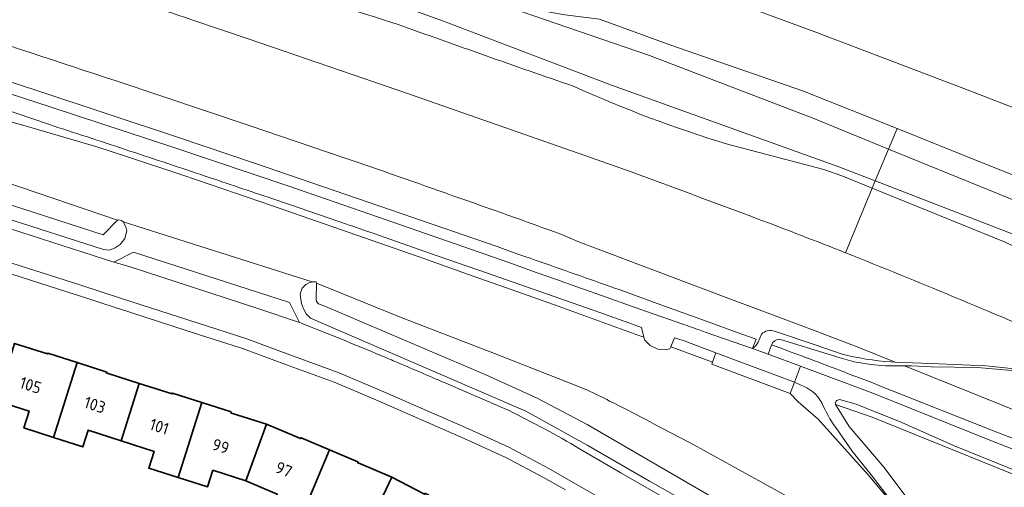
# Model space of a CAD drawing. Extents: x 150256 to 156914, y 461459 to 469481.
# Tile 685 of 731: x 154393 to 154506, y 468620 to 468673. Entities that reach past the tile are written whole.
import ezdxf
from ezdxf.enums import TextEntityAlignment as Align

# ---------------------------------------------------------------- set-up
doc = ezdxf.new("R2010")
doc.units = 0
doc.header["$LTSCALE"] = 0.75
for name, color, linetype, lineweight in [('B-RO-GR-BEPLANTING_CULTUUR_BOSPLANTSOEN-GV', 251, 'CONTINUOUS', 18), ('B-RO-GR-GROENVOORZIENING-GV', 251, 'CONTINUOUS', 18), ('B-RO-IE-TERREINAFSCHEIDING_KUNSTMATIG_MUUR-GV', 251, 'CONTINUOUS', 18), ('B-RO-OG-BEBOUWING-GV', 6, 'CONTINUOUS', 35), ('B-RO-OG-BEBOUWING-T18', 1, 'CONTINUOUS', 18), ('B-RO-OG-TERREIN_CULTUURSCHEIDING-GV', 251, 'CONTINUOUS', 18), ('B-RO-OG-WATER-GV', 251, 'CONTINUOUS', 18), ('B-RO-OG-WATER_SLOOT-GV', 251, 'CONTINUOUS', 18), ('B-RO-VH-VERHARDING_BETONSTRAATSTEEN-GV', 251, 'CONTINUOUS', 18), ('B-RO-VH-VERHARDING_GESLOTEN-GV', 251, 'CONTINUOUS', 18), ('B-RO-VH-VERHARDING_HALFVERHARDING_GRIND-GV', 251, 'CONTINUOUS', 18)]:
    doc.layers.add(name, color=color, linetype=linetype, lineweight=lineweight)
doc.styles.add('NLCS-ISO-M200-T18', font='NLCS-ISO.ttf', dxfattribs={"height": 360})

msp = doc.modelspace()

# ---------------------------------------------------------------- linework, layer by layer
at = {"layer": 'B-RO-GR-BEPLANTING_CULTUUR_BOSPLANTSOEN-GV'}
msp.add_lwpolyline([(154511.184, 468612.133), (154516.789, 468610.855), (154523.821, 468609.314), (154528.097, 468608.286), (154533.929, 468606.744), (154539.804, 468605.097), (154544.177, 468603.664), (154546.275, 468603.045), (154549.022, 468602.196), (154552.24, 468601.398), (154555.007, 468600.888), (154556.997, 468600.665), (154557.935, 468600.737), (154491.156, 468627.765), (154486.934, 468629.209), (154488.531, 468626.71), (154492.529, 468622.019), (154496.508, 468616.686), (154498.2, 468614.631)], dxfattribs=at)
at = {"layer": 'B-RO-GR-GROENVOORZIENING-GV'}
for points in [[(154576.514, 468635.38), (154558.105, 468643.003), (154540.012, 468650.375), (154521.11, 468657.849), (154502.451, 468665.122), (154484.562, 468671.895), (154466.414, 468678.609), (154448.231, 468685.2), (154437.286, 468688.788), (154423.506, 468692.975), (154404.665, 468698.507), (154386.218, 468703.84)], [(154388.595, 468697.761), (154409.21, 468690.959), (154423.869, 468685.27), (154427.699, 468683.685), (154430.64, 468682.713), (154434.518, 468681.598), (154440.099, 468679.561), (154448.428, 468676.399), (154450.048, 468675.519), (154452.314, 468674.505), (154455.941, 468673.843), (154459.901, 468673.337), (154467.951, 468670.399), (154483.266, 468665.117), (154494, 468660.827), (154503.685, 468656.956), (154527.744, 468647.412), (154552.95, 468637.011), (154575.142, 468627.415)]]:
    msp.add_lwpolyline(points, dxfattribs=at)
at = {"layer": 'B-RO-IE-TERREINAFSCHEIDING_KUNSTMATIG_MUUR-GV'}
for points in [[(154322.077, 468686.191), (154334.918, 468682.479), (154346.383, 468679.084), (154360.214, 468674.898), (154374.334, 468670.542), (154385.419, 468667.047), (154397.095, 468663.278), (154411.134, 468658.649), (154424.419, 468654.184), (154435.591, 468650.351), (154447.77, 468646.081), (154449.413, 468645.532), (154450.358, 468645.186), (154452.67, 468644.359), (154454.983, 468643.534), (154457.297, 468642.711), (154459.611, 468641.89), (154464.531, 468640.157), (154469.453, 468638.431)], [(154450.791, 468646.361), (154449.722, 468646.749), (154448.168, 468647.309), (154435.958, 468651.522), (154420.495, 468656.808), (154411.564, 468659.822), (154395.32, 468665.216), (154385.785, 468668.313), (154376.238, 468671.324), (154360.571, 468676.151), (154345.183, 468680.805)], [(154471.433, 468637.724), (154472.02, 468637.508), (154477.443, 468635.623), (154477.841, 468636.695), (154476.212, 468637.287), (154471.828, 468638.875), (154466.931, 468640.647), (154462.033, 468642.416)], [(154483.177, 468634.742), (154481.874, 468635.226), (154480.594, 468635.696), (154479.62, 468636.049), (154479.234, 468634.984), (154482.926, 468633.613), (154491.221, 468630.532), (154504.263, 468625.303), (154511.925, 468622.287)], [(154512.412, 468623.362), (154504.737, 468626.331), (154491.712, 468631.492)]]:
    msp.add_lwpolyline(points, dxfattribs=at)
for points in [[(154455.408, 468644.761, 0.001748), (154450.791, 468646.361)], [(154460.017, 468643.137, 0.0017481), (154455.408, 468644.761)], [(154462.033, 468642.416, 0.0025135), (154460.017, 468643.137)], [(154469.453, 468638.431, -0.0016637), (154471.433, 468637.724)], [(154486.8, 468633.376, 0.0017233), (154483.177, 468634.742)], [(154491.712, 468631.492, 0.002047), (154486.8, 468633.376)]]:
    msp.add_lwpolyline(points, format="xyb", dxfattribs=at)
msp.add_lwpolyline([(154481.748, 468630.479), (154482.236, 468631.777), (154473.249, 468635.157), (154472.843, 468634.076), (154472.761, 468633.859)], close=True, dxfattribs=at)
at = {"layer": 'B-RO-OG-BEBOUWING-GV'}
for points in [[(154400.06, 468634.033), (154396.69, 468635.114), (154396.656, 468635.009), (154392.885, 468636.219), (154390.808, 468629.653), (154394.569, 468628.443), (154393.958, 468626.539), (154397.345, 468625.45)], [(154405.088, 468625.062), (154407.168, 468631.638), (154403.491, 468632.817), (154403.404, 468632.845), (154403.454, 468632.944), (154400.06, 468634.033), (154397.345, 468625.45), (154400.707, 468624.37), (154401.319, 468626.273)], [(154414.342, 468629.448), (154411.001, 468630.517), (154410.971, 468630.526), (154410.942, 468630.427), (154407.168, 468631.638), (154405.088, 468625.062), (154408.867, 468623.848), (154408.257, 468621.944), (154411.627, 468620.862)], [(154417.752, 468628.243), (154417.671, 468628.269), (154417.705, 468628.373), (154414.342, 468629.448), (154411.627, 468620.862), (154414.998, 468619.779), (154415.615, 468621.696), (154419.375, 468620.487), (154421.737, 468626.957)], [(154428.968, 468624.043), (154425.73, 468625.401), (154425.699, 468625.414), (154425.656, 468625.313), (154421.737, 468626.957), (154419.375, 468620.487), (154422.991, 468618.958), (154422.219, 468617.114), (154425.485, 468615.748)], [(154428.968, 468624.043), (154425.485, 468615.748), (154428.748, 468614.384), (154429.526, 468616.223), (154433.161, 468614.68), (154436.106, 468620.917), (154432.243, 468622.539), (154432.186, 468622.563), (154432.233, 468622.673)], [(154438.872, 468609.436), (154443.065, 468617.4), (154439.971, 468619.019), (154439.925, 468619.043), (154439.872, 468618.946), (154436.106, 468620.917), (154433.161, 468614.68), (154436.67, 468612.853), (154435.739, 468611.084)]]:
    msp.add_lwpolyline(points, close=True, dxfattribs=at)
at = {"layer": 'B-RO-OG-TERREIN_CULTUURSCHEIDING-GV'}
for points in [[(154345.183, 468680.805), (154360.571, 468676.151), (154376.238, 468671.324), (154385.785, 468668.313), (154395.32, 468665.216), (154411.564, 468659.822), (154420.495, 468656.808), (154435.958, 468651.522), (154448.168, 468647.309), (154449.722, 468646.749), (154450.791, 468646.361)], [(154463.002, 468656.045), (154457.451, 468658.025), (154438.011, 468664.796), (154419.787, 468671.075), (154413.215, 468673.293)], [(154413.215, 468673.293), (154419.787, 468671.075), (154438.011, 468664.796), (154457.451, 468658.025), (154463.002, 468656.045)], [(154404.52, 468666.279), (154419.881, 468661.155), (154430.556, 468657.521)], [(154430.556, 468657.521), (154419.881, 468661.155), (154404.52, 468666.279)], [(154495.311, 468615.658), (154490.709, 468621.168), (154484.943, 468627.531), (154482.68, 468629.542), (154481.748, 468630.479), (154472.761, 468633.859), (154472.843, 468634.076), (154469.048, 468635.468), (154468.07, 468635.823), (154467.975, 468635.592), (154467.448, 468635.48), (154466.575, 468635.549), (154465.702, 468635.972), (154465.08, 468636.637), (154465.004, 468636.935), (154464.426, 468637.145), (154459.8, 468638.814), (154455.172, 468640.476), (154450.54, 468642.128), (154444.801, 468644.16), (154439.766, 468645.931), (154434.728, 468647.695), (154428.464, 468649.885), (154422.197, 468652.066), (154418.449, 468653.354), (154412.152, 468655.486), (154405.847, 468657.596), (154402.33, 468658.72), (154394.099, 468661.137), (154389.962, 468662.272)], [(154389.962, 468662.272), (154394.099, 468661.137), (154402.33, 468658.72), (154405.847, 468657.596), (154412.152, 468655.486), (154418.449, 468653.354), (154422.197, 468652.066), (154428.464, 468649.885), (154434.728, 468647.695), (154439.766, 468645.931), (154444.801, 468644.16), (154450.54, 468642.128), (154455.172, 468640.476), (154459.8, 468638.814), (154464.426, 468637.145), (154465.004, 468636.935), (154464.716, 468638.054), (154462.85, 468638.723)], [(154396.891, 468661.278), (154391.115, 468663.231)], [(154363.148, 468658.761), (154370.086, 468656.527), (154372.241, 468657.698), (154389.185, 468652.246), (154390.356, 468650.005), (154391.252, 468649.731), (154404.279, 468645.506), (154406.511, 468646.668), (154424.396, 468640.913), (154425.548, 468638.616), (154427.574, 468637.821)], [(154488.095, 468646.595), (154491.166, 468653.997), (154487.78, 468655.37), (154485.599, 468656.141), (154474.579, 468659.022)], [(154391.764, 468654.724), (154404.695, 468650.327), (154404.784, 468650.378), (154405.125, 468650.282), (154405.349, 468650.126), (154427.006, 468643.266), (154427.25, 468643.279), (154427.464, 468643.263), (154427.502, 468643.107), (154437.169, 468639.169), (154442.534, 468637.135), (154447.887, 468635.067), (154457.324, 468631.357), (154458.523, 468630.848)], [(154571.1, 468621.77), (154556.8, 468627.65), (154555.71, 468628.05), (154551.74, 468629.76), (154550.95, 468630.14), (154520.2, 468642.12), (154514.82, 468644.51), (154512.9, 468645.2), (154507.42, 468647.32), (154506.37, 468647.83), (154491.166, 468653.997), (154488.095, 468646.595)], [(154391.666, 468650.651), (154403.092, 468646.968), (154403.783, 468646.914), (154404.43, 468647.162), (154404.996, 468647.541), (154405.535, 468648.253), (154405.754, 468649.119), (154405.627, 468649.574), (154405.349, 468650.126), (154405.125, 468650.282), (154404.784, 468650.378), (154404.695, 468650.327), (154403.052, 468648.67), (154392.546, 468652.06)], [(154492.867, 468605.079), (154465.644, 468620.458), (154458.584, 468624.52), (154451.457, 468628.463), (154426.809, 468639.1), (154426.308, 468639.619), (154425.982, 468640.185), (154425.761, 468640.774), (154425.667, 468641.513), (154425.621, 468641.917), (154425.855, 468642.555), (154426.268, 468642.966), (154426.613, 468643.161), (154427.006, 468643.266), (154405.349, 468650.126), (154405.627, 468649.574), (154405.754, 468649.119), (154405.535, 468648.253), (154404.996, 468647.541), (154404.43, 468647.162), (154403.783, 468646.914), (154403.092, 468646.968), (154391.666, 468650.651)], [(154460.702, 468639.483), (154453.834, 468641.889), (154446.965, 468644.291), (154440.56, 468646.527), (154434.154, 468648.76)], [(154455.657, 468648.667), (154457.426, 468647.89), (154473.801, 468641.725), (154484.412, 468637.72), (154489.602, 468635.769), (154493.783, 468634.083), (154498.789, 468633.864), (154504.173, 468633.647), (154511.162, 468632.916), (154516.209, 468632.437), (154523.032, 468631.263), (154526.25, 468630.645), (154526.805, 468630.517), (154526.2, 468630.772), (154513.096, 468636.188), (154512.936, 468636.25)], [(154493.301, 468634.104), (154493.783, 468634.083), (154489.602, 468635.769), (154484.412, 468637.72), (154473.801, 468641.725), (154457.426, 468647.89), (154455.657, 468648.667)], [(154493.876, 468606.411), (154458.495, 468626.919), (154452.765, 468629.933), (154446.881, 468632.632), (154428.257, 468640.578), (154427.697, 468640.742), (154427.498, 468641.021), (154427.456, 468641.273), (154427.502, 468643.107), (154427.464, 468643.263), (154427.25, 468643.279), (154427.006, 468643.266), (154426.613, 468643.161), (154426.268, 468642.966), (154425.855, 468642.555), (154425.621, 468641.917), (154425.667, 468641.513), (154425.761, 468640.774), (154425.982, 468640.185), (154426.308, 468639.619), (154426.809, 468639.1), (154451.457, 468628.463), (154458.584, 468624.52), (154465.644, 468620.458), (154492.867, 468605.079)], [(154458.523, 468630.848), (154457.324, 468631.357), (154447.887, 468635.067), (154442.534, 468637.135), (154437.169, 468639.169), (154427.502, 468643.107), (154427.456, 468641.273), (154427.498, 468641.021), (154427.697, 468640.742), (154428.257, 468640.578), (154446.881, 468632.632), (154452.765, 468629.933), (154458.495, 468626.919), (154493.876, 468606.411)], [(154462.033, 468642.416), (154466.931, 468640.647), (154471.828, 468638.875), (154476.212, 468637.287), (154477.841, 468636.695), (154477.443, 468635.623)], [(154479.97, 468637.63), (154484.616, 468636.045), (154487.615, 468635.021)], [(154478.068, 468636.359), (154478.471, 468637.29)], [(154589.437, 468593.974), (154568.969, 468602.969), (154564.869, 468604.745), (154563.152, 468605.47), (154540.081, 468615.093), (154527.472, 468620.342), (154514.86, 468625.583), (154494.862, 468633.648), (154492.669, 468633.662), (154490.979, 468633.788), (154489.074, 468634.103), (154487.484, 468634.582), (154485.112, 468635.276), (154480.549, 468636.717)], [(154479.62, 468636.049), (154480.594, 468635.696), (154481.874, 468635.226), (154483.177, 468634.742)], [(154581.328, 468607.199), (154564.596, 468614.317), (154546.099, 468622.343), (154539.268, 468625.271), (154528.559, 468629.779), (154527.991, 468629.838), (154525.922, 468630.28), (154522.591, 468630.96), (154516.346, 468632.07), (154513.067, 468632.473), (154507.579, 468633.078), (154503.214, 468633.469), (154497.89, 468633.532), (154495.665, 468633.643), (154494.862, 468633.648), (154514.86, 468625.583), (154527.472, 468620.342), (154540.081, 468615.093), (154563.152, 468605.47), (154564.869, 468604.745), (154568.969, 468602.969), (154589.437, 468593.974)], [(154482.914, 468631.482), (154482.236, 468631.777), (154481.748, 468630.479), (154482.68, 468629.542), (154484.943, 468627.531), (154490.709, 468621.168), (154495.311, 468615.658), (154493.447, 468618.035), (154491.033, 468621.156), (154488.865, 468623.891), (154486.968, 468626.585)], [(154491.712, 468631.492), (154504.737, 468626.331), (154512.412, 468623.362)], [(154557.999, 468601.132), (154557.266, 468601.547), (154500.485, 468624.534), (154494.565, 468627.144), (154489.309, 468629.245), (154487.403, 468629.789)], [(154486.934, 468629.209), (154491.156, 468627.765), (154557.935, 468600.737)], [(154483.073, 468617.788), (154478.45, 468620.34), (154470.701, 468624.592), (154469.338, 468625.326)], [(154469.338, 468625.326), (154470.701, 468624.592), (154478.45, 468620.34), (154483.073, 468617.788)], [(154457.623, 468624.156), (154462.368, 468621.415), (154474.964, 468614.135), (154479.437, 468611.471), (154484.616, 468608.386), (154486.592, 468607.223), (154488.598, 468606.116), (154490.35, 468605.211), (154492.766, 468604.035), (154494.006, 468603.462), (154494.863, 468603.066)]]:
    msp.add_lwpolyline(points, dxfattribs=at)
for points in [[(154436.741, 468672.784, 0.0114746), (154416.662, 468678.629)], [(154413.215, 468673.293, 0.0023575), (154401.233, 468677.213)], [(154401.233, 468677.213, -0.0023575), (154413.215, 468673.293)], [(154385.053, 468672.663, -0.0013428), (154404.52, 468666.279)], [(154404.52, 468666.279, 0.0013428), (154385.053, 468672.663)], [(154456.921, 468665.676, -0.0035207), (154436.741, 468672.784)], [(154474.579, 468659.022, -0.0316946), (154456.921, 468665.676)], [(154405.568, 468658.434, 0.001143), (154396.891, 468661.278)], [(154414.233, 468655.552, 0.0011428), (154405.568, 468658.434)], [(154430.556, 468657.521, -0.0019964), (154443.123, 468653.14)], [(154443.123, 468653.14, 0.0019964), (154430.556, 468657.521)], [(154421.943, 468652.95, 0.0010101), (154414.233, 468655.552)], [(154477.985, 468650.503, 0.0029524), (154463.002, 468656.045)], [(154463.002, 468656.045, -0.0029524), (154477.985, 468650.503)], [(154443.123, 468653.14, -0.0019713), (154455.657, 468648.667)], [(154455.657, 468648.667, 0.0019713), (154443.123, 468653.14)], [(154430.811, 468649.917, 0.0010467), (154421.943, 468652.95)], [(154434.154, 468648.76, 0.0014281), (154430.811, 468649.917)], [(154488.095, 468646.595, 0.0045572), (154477.985, 468650.503)], [(154477.985, 468650.503, -0.0045572), (154488.095, 468646.595)], [(154450.791, 468646.361, -0.001748), (154455.408, 468644.761)], [(154500.56, 468641.53, 0.0044306), (154488.095, 468646.595)], [(154488.095, 468646.595, -0.0044306), (154500.56, 468641.53)], [(154455.408, 468644.761, -0.0017481), (154460.017, 468643.137)], [(154460.017, 468643.137, -0.0025135), (154462.033, 468642.416)], [(154512.936, 468636.25, 0.0043913), (154500.56, 468641.53)], [(154500.56, 468641.53, -0.0043913), (154512.936, 468636.25)], [(154462.85, 468638.723, 0.0019478), (154460.702, 468639.483)], [(154427.574, 468637.821, -0.0018416), (154431.405, 468636.266)], [(154478.471, 468637.29, -0.2747853), (154479.97, 468637.63)], [(154431.405, 468636.266, -0.0021575), (154435.225, 468634.682)], [(154477.443, 468635.623, 0.1403036), (154478.068, 468636.359)], [(154480.549, 468636.717, 0.3152449), (154479.62, 468636.049)], [(154435.225, 468634.682, -0.0017298), (154436.904, 468633.973)], [(154436.904, 468633.973, -0.0008917), (154442.047, 468631.768)], [(154483.177, 468634.742, -0.0017233), (154486.8, 468633.376)], [(154487.615, 468635.021, 0.0462425), (154493.301, 468634.104)], [(154486.8, 468633.376, -0.002047), (154491.712, 468631.492)], [(154442.047, 468631.768, -0.0008221), (154449.085, 468628.732)], [(154461.066, 468629.624, 0.0125217), (154458.523, 468630.848)], [(154458.523, 468630.848, -0.0125217), (154461.066, 468629.624)], [(154485.395, 468629.417, 0.1751221), (154482.914, 468631.482)], [(154469.338, 468625.326, 0.0036471), (154461.066, 468629.624)], [(154461.066, 468629.624, -0.0036471), (154469.338, 468625.326)], [(154486.968, 468626.585, -0.0632926), (154485.395, 468629.417)], [(154487.403, 468629.789, 0.4491153), (154486.934, 468629.209)], [(154449.085, 468628.732, -0.0116624), (154449.466, 468628.558)], [(154449.466, 468628.558, -0.0104196), (154453.592, 468626.445)], [(154453.592, 468626.445, -0.0107294), (154457.623, 468624.156)]]:
    msp.add_lwpolyline(points, format="xyb", dxfattribs=at)
for points in [[(154404.695, 468650.327), (154391.764, 468654.724), (154391.602, 468654.69), (154392.02, 468652.703), (154392.15, 468652.273), (154392.546, 468652.06), (154403.052, 468648.67)], [(154473.249, 468635.157), (154469.625, 468636.516), (154468.493, 468636.852), (154468.07, 468635.823), (154469.048, 468635.468), (154472.843, 468634.076)]]:
    msp.add_lwpolyline(points, close=True, dxfattribs=at)
at = {"layer": 'B-RO-OG-WATER-GV'}
for points in [[(154493.027, 468658.482), (154484.461, 468661.971), (154465.637, 468669.203), (154437.454, 468678.881), (154417.034, 468685.475), (154406.612, 468689.729), (154392.433, 468694.556)], [(154438.198, 468674.492), (154442.027, 468673.138), (154461.277, 468665.8), (154487.333, 468656.441), (154491.511, 468654.829), (154493.027, 468658.482)], [(154493.027, 468658.482), (154491.511, 468654.829), (154512.432, 468646.762), (154534.447, 468638.041), (154554.122, 468630.171), (154573.691, 468622.407), (154587.41, 468616.133), (154621.336, 468601.03), (154636.332, 468593.479), (154648.881, 468588.8), (154661.963, 468584.014), (154671.96, 468580.185), (154685.36, 468573.591), (154698.122, 468566.997), (154712.693, 468559.234), (154728.752, 468551.151), (154745.236, 468542.536), (154758.211, 468535.411), (154770.123, 468528.71), (154781.609, 468522.01)], [(154595.751, 468616.603), (154557.525, 468632.724), (154529.342, 468644.104), (154507.965, 468652.399), (154493.027, 468658.482)]]:
    msp.add_lwpolyline(points, dxfattribs=at)
at = {"layer": 'B-RO-OG-WATER_SLOOT-GV'}
for points in [[(154392.433, 468694.556), (154406.612, 468689.729), (154417.034, 468685.475), (154437.454, 468678.881), (154465.637, 468669.203), (154484.461, 468661.971), (154493.027, 468658.482), (154494, 468660.827), (154483.266, 468665.117), (154467.951, 468670.399), (154459.901, 468673.337), (154455.941, 468673.843), (154452.314, 468674.505), (154450.048, 468675.519), (154448.428, 468676.399), (154440.099, 468679.561), (154434.518, 468681.598), (154430.64, 468682.713), (154427.699, 468683.685), (154423.869, 468685.27), (154409.21, 468690.959), (154388.595, 468697.761)], [(154474.579, 468659.022), (154485.599, 468656.141), (154487.78, 468655.37), (154491.166, 468653.997), (154491.511, 468654.829), (154487.333, 468656.441), (154461.277, 468665.8), (154442.027, 468673.138), (154438.198, 468674.492)], [(154573.691, 468622.407), (154554.122, 468630.171), (154534.447, 468638.041), (154512.432, 468646.762), (154491.511, 468654.829), (154491.166, 468653.997), (154506.37, 468647.83), (154507.42, 468647.32), (154512.9, 468645.2), (154514.82, 468644.51), (154520.2, 468642.12), (154550.95, 468630.14), (154551.74, 468629.76), (154555.71, 468628.05), (154556.8, 468627.65), (154571.1, 468621.77)]]:
    msp.add_lwpolyline(points, dxfattribs=at)
for points in [[(154416.662, 468678.629, -0.0114746), (154436.741, 468672.784)], [(154436.741, 468672.784, 0.0035207), (154456.921, 468665.676)], [(154456.921, 468665.676, 0.0316946), (154474.579, 468659.022)]]:
    msp.add_lwpolyline(points, format="xyb", dxfattribs=at)
msp.add_lwpolyline([(154595.751, 468616.603), (154596.446, 468618.61), (154596.476, 468618.696), (154575.142, 468627.415), (154552.95, 468637.011), (154527.744, 468647.412), (154503.685, 468656.956), (154494, 468660.827), (154493.027, 468658.482), (154507.965, 468652.399), (154529.342, 468644.104), (154557.525, 468632.724)], close=True, dxfattribs=at)
at = {"layer": 'B-RO-VH-VERHARDING_BETONSTRAATSTEEN-GV'}
for points in [[(154335.572, 468667.01), (154332.082, 468668.047), (154320.534, 468671.441), (154318.563, 468672.033), (154317.527, 468668.538), (154334.505, 468663.418), (154357.527, 468656.636), (154371.789, 468652.085), (154390.874, 468645.938), (154400.354, 468642.911), (154405.132, 468641.36), (154419.403, 468636.769), (154424.421, 468634.916), (154429.967, 468632.876), (154434.656, 468630.889), (154444.905, 468626.427), (154449.532, 468624.338), (154454.118, 468621.898), (154460.212, 468618.396), (154473.479, 468609.242), (154473.514, 468609.218), (154473.543, 468609.203), (154476.128, 468607.703), (154481.902, 468604.225)], [(154427.574, 468637.821), (154425.548, 468638.616), (154420.758, 468640.236), (154406.02, 468645.018), (154404.279, 468645.506), (154391.252, 468649.731), (154390.356, 468650.005), (154376.518, 468654.458), (154370.086, 468656.527), (154363.148, 468658.761)], [(154460.212, 468618.396), (154454.118, 468621.898), (154449.532, 468624.338), (154444.905, 468626.427), (154434.656, 468630.889), (154429.967, 468632.876), (154424.421, 468634.916), (154419.403, 468636.769), (154405.132, 468641.36), (154400.354, 468642.911), (154390.874, 468645.938)], [(154390.504, 468644.794), (154399.961, 468641.779), (154399.966, 468641.777), (154399.981, 468641.772), (154404.764, 468640.219), (154404.815, 468640.201), (154414.088, 468637.218), (154418.759, 468635.715), (154419.032, 468635.627), (154419.07, 468635.613), (154419.114, 468635.597), (154424.038, 468633.783), (154429.496, 468631.769), (154434.188, 468629.785), (154434.199, 468629.78), (154434.263, 468629.75), (154444.412, 468625.334), (154449.172, 468623.169), (154453.491, 468620.872), (154453.492, 468620.871), (154455.994, 468619.436)], [(154490.477, 468599.655), (154490.534, 468599.628), (154492.012, 468598.939), (154494.006, 468603.462), (154492.766, 468604.035), (154490.35, 468605.211), (154488.598, 468606.116), (154486.592, 468607.223), (154484.616, 468608.386), (154479.437, 468611.471), (154474.964, 468614.135), (154462.368, 468621.415), (154457.623, 468624.156)]]:
    msp.add_lwpolyline(points, dxfattribs=at)
msp.add_lwpolyline([(154404.279, 468645.506), (154406.02, 468645.018), (154420.758, 468640.236), (154425.548, 468638.616), (154424.396, 468640.913), (154406.511, 468646.668)], close=True, dxfattribs=at)
for points in [[(154431.405, 468636.266, 0.0018416), (154427.574, 468637.821)], [(154435.225, 468634.682, 0.0021575), (154431.405, 468636.266)], [(154436.904, 468633.973, 0.0017298), (154435.225, 468634.682)], [(154442.047, 468631.768, 0.0008917), (154436.904, 468633.973)], [(154449.085, 468628.732, 0.0008221), (154442.047, 468631.768)], [(154449.466, 468628.558, 0.0116624), (154449.085, 468628.732)], [(154453.592, 468626.445, 0.0104196), (154449.466, 468628.558)], [(154457.623, 468624.156, 0.0107294), (154453.592, 468626.445)]]:
    msp.add_lwpolyline(points, format="xyb", dxfattribs=at)
at = {"layer": 'B-RO-VH-VERHARDING_GESLOTEN-GV'}
msp.add_lwpolyline([(154386.218, 468703.84), (154404.665, 468698.507), (154423.506, 468692.975), (154437.286, 468688.788), (154448.231, 468685.2), (154466.414, 468678.609), (154484.562, 468671.895), (154502.451, 468665.122), (154521.11, 468657.849), (154540.012, 468650.375), (154558.105, 468643.003), (154576.514, 468635.38)], dxfattribs=at)
at = {"layer": 'B-RO-VH-VERHARDING_HALFVERHARDING_GRIND-GV'}
for points in [[(154469.453, 468638.431), (154464.531, 468640.157), (154459.611, 468641.89), (154457.297, 468642.711), (154454.983, 468643.534), (154452.67, 468644.359), (154450.358, 468645.186), (154449.413, 468645.532), (154447.77, 468646.081), (154435.591, 468650.351), (154424.419, 468654.184), (154411.134, 468658.649), (154397.095, 468663.278), (154385.419, 468667.047), (154374.334, 468670.542), (154360.214, 468674.898), (154346.383, 468679.084), (154334.918, 468682.479), (154322.077, 468686.191)], [(154391.115, 468663.231), (154396.891, 468661.278)], [(154434.154, 468648.76), (154440.56, 468646.527), (154446.965, 468644.291), (154453.834, 468641.889), (154460.702, 468639.483)], [(154462.85, 468638.723), (154464.716, 468638.054), (154465.004, 468636.935), (154465.08, 468636.637), (154465.702, 468635.972), (154466.575, 468635.549), (154467.448, 468635.48), (154467.975, 468635.592), (154468.07, 468635.823), (154468.493, 468636.852), (154469.625, 468636.516), (154473.249, 468635.157), (154482.236, 468631.777), (154482.926, 468633.613), (154479.234, 468634.984), (154477.443, 468635.623), (154472.02, 468637.508), (154471.433, 468637.724)], [(154487.615, 468635.021), (154484.616, 468636.045), (154479.97, 468637.63)], [(154478.471, 468637.29), (154478.068, 468636.359)], [(154480.549, 468636.717), (154485.112, 468635.276), (154487.484, 468634.582), (154489.074, 468634.103), (154490.979, 468633.788), (154492.669, 468633.662), (154494.862, 468633.648), (154495.665, 468633.643), (154497.89, 468633.532), (154503.214, 468633.469), (154507.579, 468633.078)], [(154477.443, 468635.623), (154479.234, 468634.984), (154479.62, 468636.049)], [(154511.162, 468632.916), (154504.173, 468633.647), (154498.789, 468633.864), (154493.783, 468634.083), (154493.301, 468634.104)], [(154511.925, 468622.287), (154504.263, 468625.303), (154491.221, 468630.532), (154482.926, 468633.613), (154482.236, 468631.777), (154482.914, 468631.482)], [(154487.403, 468629.789), (154489.309, 468629.245), (154494.565, 468627.144), (154500.485, 468624.534), (154557.266, 468601.547), (154557.999, 468601.132)], [(154498.2, 468614.631), (154496.508, 468616.686), (154492.529, 468622.019), (154488.531, 468626.71), (154486.934, 468629.209)], [(154486.968, 468626.585), (154488.865, 468623.891), (154491.033, 468621.156), (154493.447, 468618.035), (154495.311, 468615.658), (154495.927, 468614.872), (154496.048, 468614.718), (154497.431, 468612.477)]]:
    msp.add_lwpolyline(points, dxfattribs=at)
for points in [[(154396.891, 468661.278, -0.001143), (154405.568, 468658.434)], [(154405.568, 468658.434, -0.0011428), (154414.233, 468655.552)], [(154414.233, 468655.552, -0.0010101), (154421.943, 468652.95)], [(154421.943, 468652.95, -0.0010467), (154430.811, 468649.917)], [(154430.811, 468649.917, -0.0014281), (154434.154, 468648.76)], [(154460.702, 468639.483, -0.0019478), (154462.85, 468638.723)], [(154471.433, 468637.724, 0.0016637), (154469.453, 468638.431)], [(154479.97, 468637.63, 0.2747853), (154478.471, 468637.29)], [(154478.068, 468636.359, -0.1403036), (154477.443, 468635.623)], [(154479.62, 468636.049, -0.3152449), (154480.549, 468636.717)], [(154493.301, 468634.104, -0.0462425), (154487.615, 468635.021)], [(154482.914, 468631.482, -0.1751221), (154485.395, 468629.417)], [(154485.395, 468629.417, 0.0632926), (154486.968, 468626.585)], [(154486.934, 468629.209, -0.4491153), (154487.403, 468629.789)]]:
    msp.add_lwpolyline(points, format="xyb", dxfattribs=at)

# ---------------------------------------------------------------- texts
at = {"layer": 'B-RO-OG-BEBOUWING-T18', "style": 'NLCS-ISO-M200-T18'}
for s, rotation, p in [('105', 342.2, (154394.725, 468631.428)), ('103', 342.2, (154402.092, 468629.18)), ('101', 342.2, (154409.469, 468626.699)), ('99', 342.2, (154416.511, 468624.44)), ('97', 337.2, (154423.743, 468621.778))]:
    msp.add_text(s, height=1.35, rotation=rotation, dxfattribs=at).set_placement(p, align=Align.MIDDLE)

doc.saveas('drawing.dxf')
